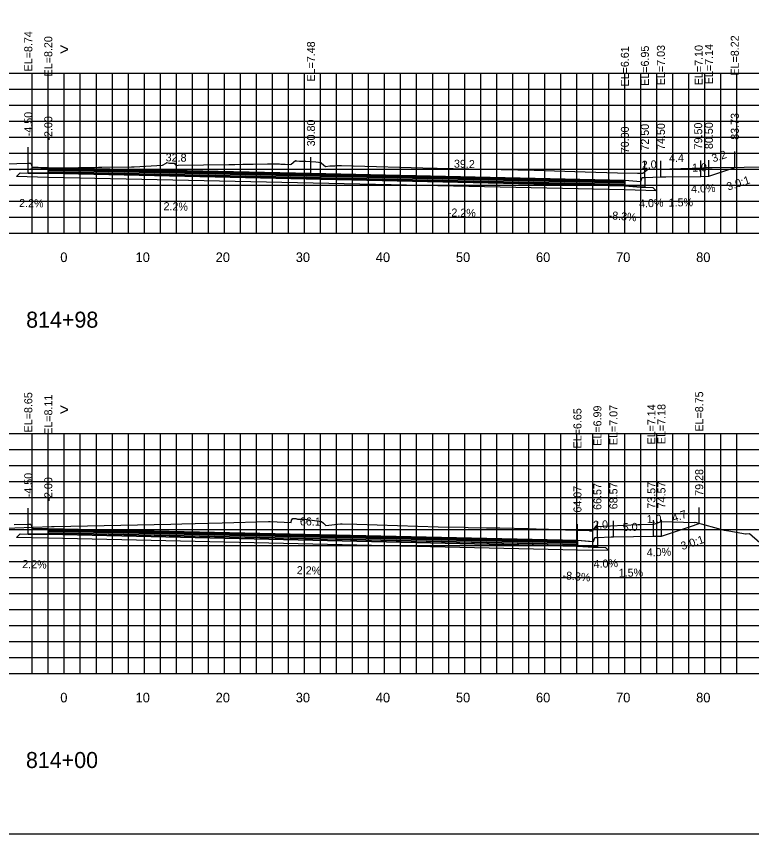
# Model space of a CAD drawing. Extents: x 1797419 to 1809236, y 248759 to 251512.
# Drawn here: x 1805005 to 1805096.8, y 250079.4 to 250181.5 of the extents above; entities that cross this region are included whole.
import ezdxf

# ---------------------------------------------------------------- set-up
doc = ezdxf.new("R2010")
doc.units = 0
for name, color, linetype in [('1', 7, 'Continuous'), ('10', 7, 'Continuous'), ('3', 7, 'Continuous'), ('4', 7, 'Continuous'), ('60', 7, 'Continuous'), ('BASE', 7, 'Continuous'), ('CL-CNST', 7, 'Continuous'), ('Level 62', 7, 'Continuous'), ('LOWER BINDER', 7, 'Continuous'), ('M-ROADS', 7, 'Continuous'), ('UPPER BINDER', 7, 'Continuous'), ('WEARING', 7, 'Continuous')]:
    doc.layers.add(name, color=color, linetype=linetype)

msp = doc.modelspace()

# ---------------------------------------------------------------- linework, layer by layer
for p, q in [((1805006.5, 250163.17), (1805006.5, 250165.17)), ((1805009, 250162.63), (1805009, 250164.63)), ((1805009, 250162.63), (1805009, 250164.63)), ((1805094.73, 250162.65), (1805094.73, 250164.65)), ((1805041.8, 250161.91), (1805041.8, 250163.91)), ((1805083.5, 250161.38), (1805083.5, 250163.38)), ((1805085.5, 250161.46), (1805085.5, 250163.46)), ((1805090.5, 250161.53), (1805090.5, 250163.53)), ((1805091.5, 250161.57), (1805091.5, 250163.57)), ((1805081, 250161.05), (1805081, 250163.05)), ((1805006.5, 250118.08), (1805006.5, 250120.08)), ((1805009, 250117.54), (1805009, 250119.54)), ((1805090.28, 250118.18), (1805090.28, 250120.18)), ((1805077.57, 250116.42), (1805077.57, 250118.42)), ((1805079.57, 250116.5), (1805079.57, 250118.5)), ((1805084.57, 250116.57), (1805084.57, 250118.57)), ((1805085.57, 250116.61), (1805085.57, 250118.61)), ((1805075.08, 250116.08), (1805075.08, 250118.08)), ((1805075.08, 250116.08), (1805075.08, 250118.08))]:
    msp.add_line(p, q)
for points in [[(1804861, 250079.43), (1805161, 250079.43), (1805161, 250269.43), (1804861, 250269.43)], [(1805006.5, 250163.17), (1805006.83, 250163.17), (1805007, 250162.67), (1805009, 250162.63), (1805009, 250161.91), (1805007, 250161.95), (1805006.5, 250161.95)], [(1805081, 250161.05), (1805083, 250160.88), (1805083.17, 250161.38), (1805083.5, 250161.38), (1805083.5, 250160.17), (1805083, 250160.17), (1805081, 250160.33)], [(1805006.5, 250118.08), (1805006.83, 250118.08), (1805007, 250117.58), (1805009, 250117.54), (1805009, 250116.82), (1805007, 250116.86), (1805006.5, 250116.86)], [(1805075.08, 250116.08), (1805077.08, 250115.92), (1805077.24, 250116.42), (1805077.57, 250116.42), (1805077.57, 250115.2), (1805077.08, 250115.2), (1805075.08, 250115.36)]]:
    msp.add_lwpolyline(points, close=True)
at = {"layer": '60'}
for p, q in [((1804861, 250154.43), (1805161, 250154.43)), ((1805011, 250154.37), (1805011, 250154.43)), ((1805021, 250154.37), (1805021, 250154.43)), ((1805031, 250154.37), (1805031, 250154.43)), ((1805041, 250154.37), (1805041, 250154.43)), ((1805051, 250154.37), (1805051, 250154.43)), ((1805061, 250154.37), (1805061, 250154.43)), ((1805071, 250154.37), (1805071, 250154.43)), ((1805081, 250154.37), (1805081, 250154.43)), ((1805091, 250154.37), (1805091, 250154.43)), ((1804861, 250099.43), (1805161, 250099.43)), ((1805011, 250099.37), (1805011, 250099.43)), ((1805021, 250099.37), (1805021, 250099.43)), ((1805031, 250099.37), (1805031, 250099.43)), ((1805041, 250099.37), (1805041, 250099.43)), ((1805051, 250099.37), (1805051, 250099.43)), ((1805061, 250099.37), (1805061, 250099.43)), ((1805071, 250099.37), (1805071, 250099.43)), ((1805081, 250099.37), (1805081, 250099.43)), ((1805091, 250099.37), (1805091, 250099.43))]:
    msp.add_line(p, q, dxfattribs=at)
at = {"layer": 'BASE'}
for points in [[(1805009, 250161.91), (1805081, 250160.33), (1805083, 250160.17), (1805083.5, 250160.17), (1805084.5, 250160.14), (1805084.9, 250159.74), (1805081, 250159.83), (1805009, 250161.41), (1805005.02, 250161.5), (1805005.5, 250161.98), (1805006.5, 250161.95), (1805007, 250161.95)], [(1805009, 250116.82), (1805075.08, 250115.36), (1805077.08, 250115.2), (1805077.57, 250115.2), (1805078.57, 250115.18), (1805078.98, 250114.78), (1805075.08, 250114.86), (1805009, 250116.32), (1805005.02, 250116.41), (1805005.5, 250116.88), (1805006.5, 250116.86), (1805007, 250116.86)]]:
    msp.add_lwpolyline(points, close=True, dxfattribs=at)
at = {"layer": 'CL-CNST'}
for points in [[(1804999, 250162.89), (1805005.07, 250163.12), (1805006.5, 250163.17), (1805006.83, 250163.17), (1805007, 250162.67), (1805007.74, 250162.66), (1805009, 250162.63), (1805009, 250162.63), (1805041.8, 250161.91), (1805081, 250161.05), (1805082.51, 250160.92), (1805083, 250160.88), (1805083.05, 250161.02), (1805083.17, 250161.38), (1805083.35, 250161.38), (1805083.5, 250161.38), (1805085.5, 250161.46), (1805086.13, 250161.47), (1805090.5, 250161.53), (1805091.5, 250161.57), (1805094.73, 250162.65)], [(1805004.73, 250118.03), (1805006.5, 250118.08), (1805006.83, 250118.08), (1805007, 250117.58), (1805008.53, 250117.55), (1805009, 250117.54), (1805075.08, 250116.08), (1805075.08, 250116.08), (1805076.91, 250115.93), (1805077.08, 250115.92), (1805077.09, 250115.96), (1805077.24, 250116.42), (1805077.47, 250116.42), (1805077.57, 250116.42), (1805079.28, 250116.49), (1805079.57, 250116.5), (1805084.57, 250116.57), (1805085.35, 250116.6), (1805085.57, 250116.61), (1805089.18, 250117.81), (1805090.28, 250118.18)]]:
    msp.add_lwpolyline(points, dxfattribs=at)
at = {"layer": 'Level 62'}
for p, q in [((1804861, 250174.43), (1805161, 250174.43)), ((1805007, 250154.43), (1805007, 250174.43)), ((1805009, 250154.43), (1805009, 250174.43)), ((1805011, 250154.43), (1805011, 250174.43)), ((1805013, 250154.43), (1805013, 250174.43)), ((1805015, 250154.43), (1805015, 250174.43)), ((1805017, 250154.43), (1805017, 250174.43)), ((1805019, 250154.43), (1805019, 250174.43)), ((1805021, 250154.43), (1805021, 250174.43)), ((1805023, 250154.43), (1805023, 250174.43)), ((1805025, 250154.43), (1805025, 250174.43)), ((1805027, 250154.43), (1805027, 250174.43)), ((1805029, 250154.43), (1805029, 250174.43)), ((1805031, 250154.43), (1805031, 250174.43)), ((1805033, 250154.43), (1805033, 250174.43)), ((1805035, 250154.43), (1805035, 250174.43)), ((1805037, 250154.43), (1805037, 250174.43)), ((1805039, 250154.43), (1805039, 250174.43)), ((1805041, 250154.43), (1805041, 250174.43)), ((1805043, 250154.43), (1805043, 250174.43)), ((1805045, 250154.43), (1805045, 250174.43)), ((1805047, 250154.43), (1805047, 250174.43)), ((1805049, 250154.43), (1805049, 250174.43)), ((1805051, 250154.43), (1805051, 250174.43)), ((1805053, 250154.43), (1805053, 250174.43)), ((1805055, 250154.43), (1805055, 250174.43)), ((1805057, 250154.43), (1805057, 250174.43)), ((1805059, 250154.43), (1805059, 250174.43)), ((1805061, 250154.43), (1805061, 250174.43)), ((1805063, 250154.43), (1805063, 250174.43)), ((1805065, 250154.43), (1805065, 250174.43)), ((1805067, 250154.43), (1805067, 250174.43)), ((1805069, 250154.43), (1805069, 250174.43)), ((1805071, 250154.43), (1805071, 250174.43)), ((1805073, 250154.43), (1805073, 250174.43)), ((1805075, 250154.43), (1805075, 250174.43)), ((1805077, 250154.43), (1805077, 250174.43)), ((1805079, 250154.43), (1805079, 250174.43)), ((1805081, 250154.43), (1805081, 250174.43)), ((1805083, 250154.43), (1805083, 250174.43)), ((1805085, 250154.43), (1805085, 250174.43)), ((1805087, 250154.43), (1805087, 250174.43)), ((1805089, 250154.43), (1805089, 250174.43)), ((1805091, 250154.43), (1805091, 250174.43)), ((1805093, 250154.43), (1805093, 250174.43)), ((1805095, 250154.43), (1805095, 250174.43)), ((1804861, 250172.43), (1805161, 250172.43)), ((1804861, 250170.43), (1805161, 250170.43)), ((1804861, 250168.43), (1805161, 250168.43)), ((1804861, 250166.43), (1805161, 250166.43)), ((1804861, 250164.43), (1805161, 250164.43)), ((1804861, 250162.43), (1805161, 250162.43)), ((1804861, 250160.43), (1805161, 250160.43)), ((1804861, 250158.43), (1805161, 250158.43)), ((1804861, 250156.43), (1805161, 250156.43)), ((1804861, 250154.43), (1805161, 250154.43)), ((1804861, 250129.43), (1805161, 250129.43)), ((1805007, 250099.43), (1805007, 250129.43)), ((1805009, 250099.43), (1805009, 250129.43)), ((1805011, 250099.43), (1805011, 250129.43)), ((1805013, 250099.43), (1805013, 250129.43)), ((1805015, 250099.43), (1805015, 250129.43)), ((1805017, 250099.43), (1805017, 250129.43)), ((1805019, 250099.43), (1805019, 250129.43)), ((1805021, 250099.43), (1805021, 250129.43)), ((1805023, 250099.43), (1805023, 250129.43)), ((1805025, 250099.43), (1805025, 250129.43)), ((1805027, 250099.43), (1805027, 250129.43)), ((1805029, 250099.43), (1805029, 250129.43)), ((1805031, 250099.43), (1805031, 250129.43)), ((1805033, 250099.43), (1805033, 250129.43)), ((1805035, 250099.43), (1805035, 250129.43)), ((1805037, 250099.43), (1805037, 250129.43)), ((1805039, 250099.43), (1805039, 250129.43)), ((1805041, 250099.43), (1805041, 250129.43)), ((1805043, 250099.43), (1805043, 250129.43)), ((1805045, 250099.43), (1805045, 250129.43)), ((1805047, 250099.43), (1805047, 250129.43)), ((1805049, 250099.43), (1805049, 250129.43)), ((1805051, 250099.43), (1805051, 250129.43)), ((1805053, 250099.43), (1805053, 250129.43)), ((1805055, 250099.43), (1805055, 250129.43)), ((1805057, 250099.43), (1805057, 250129.43)), ((1805059, 250099.43), (1805059, 250129.43)), ((1805061, 250099.43), (1805061, 250129.43)), ((1805063, 250099.43), (1805063, 250129.43)), ((1805065, 250099.43), (1805065, 250129.43)), ((1805067, 250099.43), (1805067, 250129.43)), ((1805069, 250099.43), (1805069, 250129.43)), ((1805071, 250099.43), (1805071, 250129.43)), ((1805073, 250099.43), (1805073, 250129.43)), ((1805075, 250099.43), (1805075, 250129.43)), ((1805077, 250099.43), (1805077, 250129.43)), ((1805079, 250099.43), (1805079, 250129.43)), ((1805081, 250099.43), (1805081, 250129.43)), ((1805083, 250099.43), (1805083, 250129.43)), ((1805085, 250099.43), (1805085, 250129.43)), ((1805087, 250099.43), (1805087, 250129.43)), ((1805089, 250099.43), (1805089, 250129.43)), ((1805091, 250099.43), (1805091, 250129.43)), ((1805093, 250099.43), (1805093, 250129.43)), ((1805095, 250099.43), (1805095, 250129.43)), ((1804861, 250127.43), (1805161, 250127.43)), ((1804861, 250125.43), (1805161, 250125.43)), ((1804861, 250123.43), (1805161, 250123.43)), ((1804861, 250121.43), (1805161, 250121.43)), ((1804861, 250119.43), (1805161, 250119.43)), ((1804861, 250117.43), (1805161, 250117.43)), ((1804861, 250115.43), (1805161, 250115.43)), ((1804861, 250113.43), (1805161, 250113.43)), ((1804861, 250111.43), (1805161, 250111.43)), ((1804861, 250109.43), (1805161, 250109.43)), ((1804861, 250107.43), (1805161, 250107.43)), ((1804861, 250105.43), (1805161, 250105.43)), ((1804861, 250103.43), (1805161, 250103.43)), ((1804861, 250101.43), (1805161, 250101.43)), ((1804861, 250099.43), (1805161, 250099.43))]:
    msp.add_line(p, q, dxfattribs=at)
at = {"layer": 'LOWER BINDER'}
for points in [[(1805009, 250162.29), (1805081, 250160.71), (1805081, 250160.52), (1805009, 250162.1)], [(1805009, 250162.1), (1805081, 250160.52), (1805081, 250160.33), (1805009, 250161.91)], [(1805009, 250117.2), (1805075.08, 250115.74), (1805075.08, 250115.55), (1805009, 250117.01)], [(1805009, 250117.01), (1805075.08, 250115.55), (1805075.08, 250115.36), (1805009, 250116.82)]]:
    msp.add_lwpolyline(points, close=True, dxfattribs=at)
at = {"layer": 'M-ROADS'}
for points in [[(1805000.44, 250162.26), (1805009.31, 250162.56), (1805010.87, 250162.59), (1805012.76, 250162.62), (1805013.41, 250162.63), (1805013.92, 250162.64), (1805014.7, 250162.65), (1805015.26, 250162.66), (1805015.26, 250162.66), (1805015.68, 250162.67), (1805019.39, 250162.73), (1805019.71, 250162.73), (1805023.28, 250162.91), (1805023.7, 250163.18), (1805023.8, 250163.28), (1805024.14, 250163.17), (1805024.76, 250163.16), (1805024.77, 250163.15), (1805024.77, 250163.11), (1805024.77, 250163.11), (1805024.78, 250163.13), (1805024.79, 250163.15), (1805024.79, 250163.15), (1805024.8, 250163.13), (1805024.81, 250163.09), (1805024.82, 250163.05), (1805024.82, 250163.04), (1805024.84, 250163.03), (1805024.86, 250163.01), (1805024.86, 250163), (1805024.88, 250162.98), (1805024.92, 250162.94), (1805024.94, 250162.92), (1805024.96, 250162.91), (1805024.99, 250162.9), (1805025.01, 250162.9), (1805025.02, 250162.89), (1805025.03, 250162.88), (1805025.21, 250162.91), (1805031.55, 250163.01), (1805032.31, 250163.02), (1805033.29, 250163.04), (1805034.58, 250163.07), (1805036.37, 250163.1), (1805037.12, 250163.11), (1805037.39, 250163.1), (1805037.68, 250163.09), (1805037.89, 250163.08), (1805038.05, 250163.07), (1805038.17, 250163.06), (1805038.27, 250163.06), (1805038.35, 250163.05), (1805038.42, 250163.05), (1805038.47, 250163.05), (1805038.52, 250163.05), (1805038.57, 250163.04), (1805038.6, 250163.04), (1805039.23, 250163), (1805039.31, 250163.07), (1805039.33, 250163.07), (1805039.89, 250163.5), (1805039.92, 250163.48), (1805040.04, 250163.48), (1805040.35, 250163.44), (1805040.46, 250163.44), (1805040.68, 250163.44), (1805040.82, 250163.44), (1805041.02, 250163.44), (1805041.17, 250163.44), (1805041.77, 250163.39), (1805042.4, 250163.33), (1805043.06, 250163.27), (1805043.13, 250163.2), (1805043.63, 250162.78), (1805044.14, 250162.83), (1805044.17, 250162.83), (1805044.2, 250162.83), (1805044.24, 250162.83), (1805044.29, 250162.84), (1805044.34, 250162.84), (1805044.4, 250162.84), (1805044.47, 250162.84), (1805044.56, 250162.85), (1805044.66, 250162.85), (1805044.8, 250162.86), (1805044.98, 250162.87), (1805045.22, 250162.88), (1805045.57, 250162.9), (1805045.57, 250162.9), (1805045.63, 250162.9), (1805057.23, 250162.57), (1805057.57, 250162.56), (1805063.5, 250162.43), (1805069.68, 250162.29), (1805076.04, 250162.1), (1805080.09, 250161.98), (1805082.56, 250161.91), (1805083.09, 250161.93), (1805083.09, 250161.93), (1805083.15, 250161.93), (1805083.16, 250161.93), (1805083.18, 250161.93), (1805083.19, 250161.93), (1805083.2, 250161.93), (1805083.2, 250161.93), (1805083.21, 250161.93), (1805083.21, 250161.93), (1805083.21, 250161.93), (1805083.22, 250161.93), (1805083.22, 250161.93), (1805083.26, 250161.93), (1805083.83, 250162.37), (1805083.84, 250162.38), (1805090.77, 250162.61), (1805090.89, 250162.61), (1805090.9, 250162.5), (1805090.9, 250162.61), (1805090.98, 250162.62), (1805090.99, 250162.62), (1805091.03, 250162.62), (1805091.9, 250162.62), (1805103.94, 250162.75)], [(1804997.91, 250117.4), (1805009.41, 250117.8), (1805009.74, 250117.81), (1805024.31, 250118.1), (1805025.67, 250118.12), (1805030.72, 250118.27), (1805036.5, 250118.43), (1805036.58, 250118.42), (1805036.7, 250118.41), (1805039.33, 250118.3), (1805039.38, 250118.59), (1805039.54, 250118.78), (1805039.71, 250118.78), (1805039.79, 250118.78), (1805039.9, 250118.78), (1805040, 250118.75), (1805040.03, 250118.75), (1805040.13, 250118.73), (1805040.38, 250118.71), (1805040.62, 250118.71), (1805040.73, 250118.71), (1805040.97, 250118.71), (1805041.09, 250118.71), (1805041.38, 250118.68), (1805042.26, 250118.53), (1805043.1, 250118.44), (1805043.35, 250118.23), (1805043.65, 250117.94), (1805045.5, 250118.12), (1805045.59, 250118.13), (1805045.68, 250118.14), (1805047.54, 250118.08), (1805057.68, 250117.76), (1805060.96, 250117.7), (1805061.45, 250117.69), (1805063.73, 250117.65), (1805063.74, 250117.65), (1805064.77, 250117.63), (1805065.37, 250117.62), (1805068.99, 250117.53), (1805069.37, 250117.52), (1805069.94, 250117.49), (1805070.95, 250117.46), (1805071.47, 250117.45), (1805073.57, 250117.37), (1805076.59, 250117.28), (1805076.59, 250117.27), (1805076.61, 250117.24), (1805076.61, 250117.24), (1805076.95, 250117.24), (1805077.17, 250117.49), (1805077.48, 250117.79), (1805082.6, 250118.05), (1805082.88, 250118.05), (1805084.48, 250118.1), (1805084.53, 250118.1), (1805084.6, 250118.1), (1805084.73, 250118.12), (1805084.85, 250118.18), (1805084.95, 250118.17), (1805085.5, 250118.41), (1805089.73, 250118.31), (1805089.78, 250118.32), (1805093.39, 250117.36), (1805093.98, 250117.25), (1805096.05, 250116.88), (1805096.16, 250116.89), (1805096.56, 250116.91), (1805099.77, 250114.12)]]:
    msp.add_lwpolyline(points, dxfattribs=at)
at = {"layer": 'UPPER BINDER'}
for points in [[(1805009, 250162.48), (1805081, 250160.9), (1805081, 250160.71), (1805009, 250162.29)], [(1805009, 250117.39), (1805075.08, 250115.93), (1805075.08, 250115.74), (1805009, 250117.2)]]:
    msp.add_lwpolyline(points, close=True, dxfattribs=at)
at = {"layer": 'WEARING'}
for points in [[(1805009, 250162.63), (1805081, 250161.05), (1805081, 250160.9), (1805009, 250162.48)], [(1805009, 250117.54), (1805075.08, 250116.08), (1805075.08, 250115.93), (1805009, 250117.39)]]:
    msp.add_lwpolyline(points, close=True, dxfattribs=at)

# ---------------------------------------------------------------- texts
for rotation, p in [(18.445, (1805093.9, 250159.74)), (18.4369, (1805088.17, 250114.84))]:
    msp.add_text('3.0:1', height=1, rotation=rotation).set_placement(p)
at = {"layer": '1'}
for s, p in [('814+98', (1805006.24, 250142.63)), ('814+00', (1805006.21, 250087.63))]:
    msp.add_text(s, height=2, dxfattribs=at).set_placement(p)
at = {"layer": '10'}
for s, p in [('0', (1805010.5, 250150.83)), ('10', (1805019.9, 250150.83)), ('20', (1805029.9, 250150.83)), ('30', (1805039.9, 250150.83)), ('40', (1805049.9, 250150.83)), ('50', (1805059.9, 250150.83)), ('60', (1805069.9, 250150.83)), ('70', (1805079.9, 250150.83)), ('80', (1805089.9, 250150.83)), ('0', (1805010.5, 250095.83)), ('10', (1805019.9, 250095.83)), ('20', (1805029.9, 250095.83)), ('30', (1805039.9, 250095.83)), ('40', (1805049.9, 250095.83)), ('50', (1805059.9, 250095.83)), ('60', (1805069.9, 250095.83)), ('70', (1805079.9, 250095.83)), ('80', (1805089.9, 250095.83))]:
    msp.add_text(s, height=1.2, dxfattribs=at).set_placement(p)
at = {"layer": '3'}
for s, p in [('EL=8.74', (1805007, 250174.64)), ('EL=8.20', (1805009.5, 250174.02)), ('EL=8.20', (1805009.5, 250174.02)), ('EL=8.22', (1805095.23, 250174.12)), ('EL=7.48', (1805042.3, 250173.37)), ('EL=6.61', (1805081.5, 250172.76)), ('EL=6.95', (1805084, 250172.84)), ('EL=7.03', (1805086, 250172.92)), ('EL=7.10', (1805090.72, 250172.92)), ('EL=7.14', (1805092, 250173.04)), ('-4.50', (1805007, 250166.54)), ('83.73', (1805095.23, 250166.1)), ('-2.00', (1805009.5, 250166)), ('-2.00', (1805009.5, 250166)), ('30.80', (1805042.3, 250165.28)), ('70.00', (1805081.5, 250164.42)), ('72.50', (1805084, 250164.75)), ('74.50', (1805086, 250164.83)), ('79.50', (1805090.66, 250164.9)), ('80.50', (1805092, 250164.94)), ('EL=8.75', (1805090.78, 250129.65)), ('EL=8.65', (1805007, 250129.55)), ('EL=8.11', (1805009.5, 250129.25)), ('EL=6.99', (1805078.07, 250127.88)), ('EL=7.07', (1805080.07, 250127.96)), ('EL=7.14', (1805084.81, 250128.04)), ('EL=7.18', (1805086.07, 250128.08)), ('EL=6.65', (1805075.58, 250127.55)), ('EL=6.65', (1805075.58, 250127.55)), ('-4.50', (1805007, 250121.45)), ('79.28', (1805090.78, 250121.63)), ('-2.00', (1805009.5, 250120.91)), ('64.07', (1805075.58, 250119.53)), ('66.57', (1805078.07, 250119.87)), ('68.57', (1805080.07, 250119.95)), ('73.57', (1805084.81, 250120.02)), ('74.57', (1805086.07, 250120.06))]:
    msp.add_text(s, height=1, rotation=90, dxfattribs=at).set_placement(p)
at = {"layer": '4'}
for s, rotation, p in [('32.8', 358.7397, (1805023.65, 250163.41)), ('4.4', 0.8594, (1805086.52, 250163.31)), ('3.2', 18.445, (1805092.04, 250163.27)), ('39.2', 358.7397, (1805059.65, 250162.62)), ('2.0', 2.2898, (1805083.13, 250162.47)), ('1.0', 2.2914, (1805089.41, 250162.11)), ('4.0%', 2.2914, (1805089.29, 250159.47)), ('2.2%', 358.7397, (1805005.35, 250157.71)), ('2.2%', 358.7397, (1805023.38, 250157.31)), ('4.0%', 2.2898, (1805082.79, 250157.63)), ('1.5%', 0.8594, (1805086.47, 250157.76)), ('-2.2%', 358.7397, (1805058.88, 250156.53)), ('-8.3%', 355.227, (1805078.94, 250156.2)), ('1.0', 2.2897, (1805083.74, 250118.21)), ('4.7', 18.4369, (1805087.07, 250118.34)), ('66.1', 358.7394, (1805040.41, 250117.95)), ('2.0', 2.2898, (1805077.06, 250117.5)), ('5.0', 0.8594, (1805080.74, 250117.23)), ('4.0%', 2.2897, (1805083.75, 250114.04)), ('2.2%', 358.7393, (1805005.74, 250112.61)), ('4.0%', 2.2898, (1805077.11, 250112.61)), ('2.2%', 358.7394, (1805040.02, 250111.85)), ('-8.3%', 355.2555, (1805073.18, 250111.22)), ('1.5%', 0.8594, (1805080.24, 250111.51))]:
    msp.add_text(s, height=1, rotation=rotation, dxfattribs=at).set_placement(p)
at = {"layer": '60'}
for p in [(1805010.39, 250176.68), (1805010.39, 250131.68)]:
    msp.add_text('>', height=1.5, dxfattribs=at).set_placement(p)

doc.saveas('drawing.dxf')
